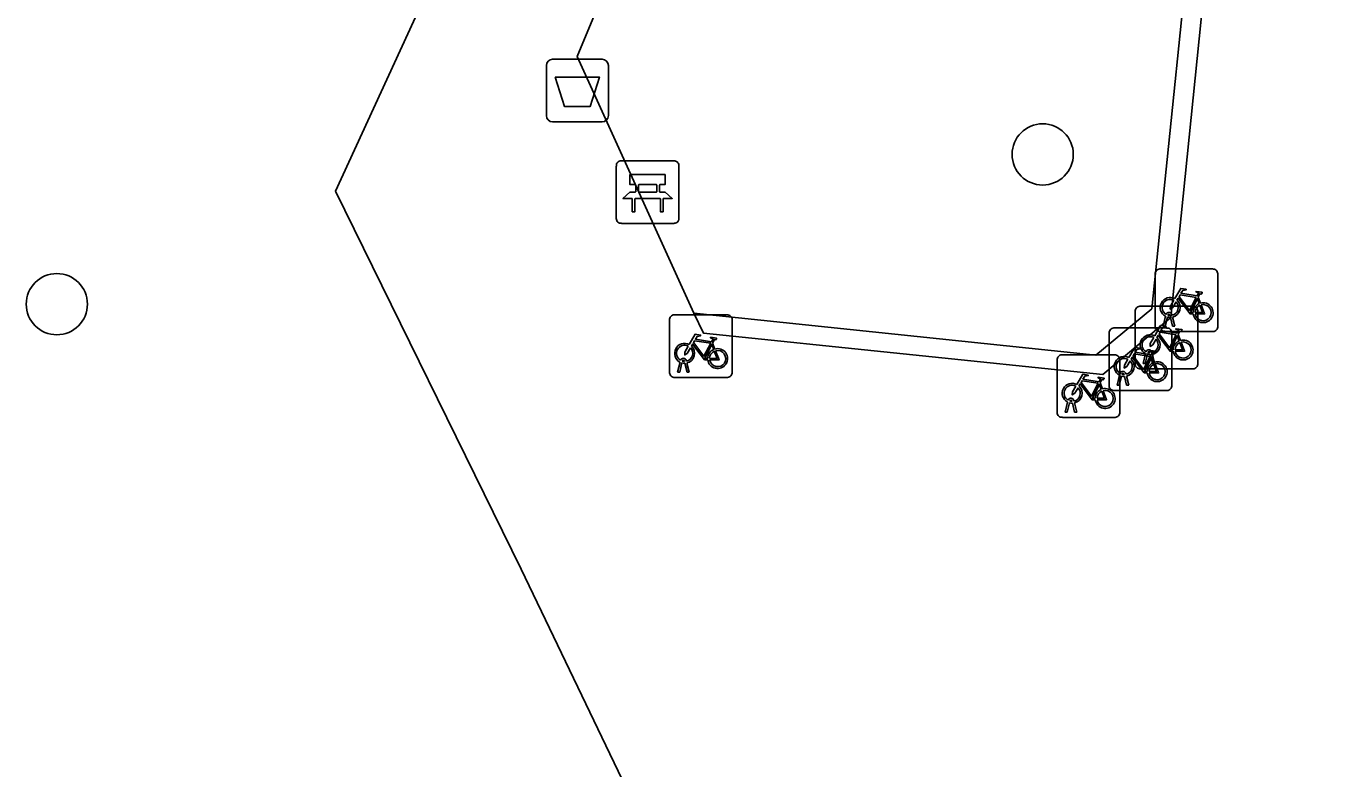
# Model space of a CAD drawing. Extents: x 157466 to 158888, y 383063 to 384677.
# Drawn here: x 157901.32 to 157922.25, y 384056.15 to 384068.02 of the extents above; entities that cross this region are included whole.
import ezdxf

# ---------------------------------------------------------------- set-up
doc = ezdxf.new("R2010")
doc.units = 0
for name, color, linetype in [('IMGEO_Afvalbak', 7, 'Continuous'), ('IMGEO_Bank', 7, 'Continuous'), ('IMGEO_Boom', 7, 'Continuous'), ('IMGEO_Fietsenrek', 7, 'Continuous'), ('IMGEO_Rijbaan_lokaal_open', 7, 'Continuous'), ('IMGEO_Voetpad_halfverhard', 7, 'Continuous')]:
    doc.layers.add(name, color=color, linetype=linetype)

msp = doc.modelspace()

# ---------------------------------------------------------------- linework, layer by layer
at = {"layer": 'IMGEO_Afvalbak'}
for p, q in [((157909.727, 384067.487), (157910.517, 384067.487)), ((157910.517, 384067.487), (157909.727, 384067.487)), ((157909.627, 384066.587), (157909.627, 384067.387)), ((157909.627, 384067.387), (157909.627, 384066.587)), ((157910.617, 384067.387), (157910.617, 384066.587)), ((157910.617, 384066.587), (157910.617, 384067.387)), ((157910.517, 384066.487), (157909.727, 384066.487)), ((157909.727, 384066.487), (157910.517, 384066.487))]:
    msp.add_line(p, q, dxfattribs=at)
msp.add_lwpolyline([(157909.77, 384067.201), (157910.474, 384067.201), (157910.325, 384066.731), (157909.919, 384066.731), (157909.77, 384067.201)], dxfattribs=at)
for centre, start, end in [((157909.727, 384067.387), 90, 180), ((157909.727, 384067.387), 90, 180), ((157910.517, 384067.387), 0, 90), ((157910.517, 384067.387), 360, 90), ((157909.727, 384066.587), 180, 270), ((157909.727, 384066.587), 180, 270), ((157910.517, 384066.587), 270, 0), ((157910.517, 384066.587), 270, 0)]:
    msp.add_arc(centre, 0.1, start, end, dxfattribs=at)
at = {"layer": 'IMGEO_Bank'}
for p, q in [((157910.744, 384064.94), (157910.744, 384065.781)), ((157910.744, 384065.781), (157910.744, 384064.94)), ((157910.819, 384065.865), (157911.66, 384065.865)), ((157911.66, 384065.865), (157910.819, 384065.865)), ((157911.744, 384065.79), (157911.744, 384064.949)), ((157911.744, 384064.949), (157911.744, 384065.79)), ((157911.053, 384065.371), (157911.053, 384065.477)), ((157911.097, 384065.477), (157911.097, 384065.371)), ((157911.385, 384065.483), (157911.103, 384065.483)), ((157911.103, 384065.365), (157911.385, 384065.365)), ((157911.391, 384065.371), (157911.391, 384065.477)), ((157911.435, 384065.477), (157911.435, 384065.371)), ((157911.441, 384065.263), (157911.048, 384065.263)), ((157911.669, 384064.865), (157910.828, 384064.865)), ((157910.828, 384064.865), (157911.669, 384064.865))]:
    msp.add_line(p, q, dxfattribs=at)
for points in [[(157911.047, 384065.483), (157910.961, 384065.483), (157910.961, 384065.644), (157911.524, 384065.644), (157911.524, 384065.483), (157911.441, 384065.483)], [(157910.991, 384065.263), (157910.849, 384065.263), (157910.961, 384065.365), (157911.047, 384065.365)], [(157911.441, 384065.365), (157911.524, 384065.365), (157911.636, 384065.263), (157911.497, 384065.263)], [(157911.041, 384065.256), (157911.041, 384065.049), (157910.998, 384065.049), (157910.998, 384065.256)], [(157911.491, 384065.256), (157911.491, 384065.049), (157911.447, 384065.049), (157911.447, 384065.256)]]:
    msp.add_lwpolyline(points, dxfattribs=at)
for centre, radius, start, end in [((157910.822, 384065.787), 0.0779, 92.4484, 184.2845), ((157910.822, 384065.787), 0.0779, 92.4484, 184.2845), ((157911.666, 384065.787), 0.0779, 2.4484, 94.2845), ((157911.666, 384065.787), 0.0779, 2.4484, 94.2845), ((157911.046, 384065.476), 0.00671, 2.8957, 87.1043), ((157911.046, 384065.372), 0.00671, 272.8957, 357.1043), ((157911.103, 384065.476), 0.00671, 92.8957, 177.1043), ((157911.103, 384065.372), 0.00671, 182.8957, 267.1043), ((157911.385, 384065.476), 0.00671, 2.8957, 87.1043), ((157911.385, 384065.372), 0.00671, 272.8957, 357.1043), ((157911.442, 384065.476), 0.00671, 92.8957, 177.1043), ((157911.442, 384065.372), 0.00671, 182.8957, 267.1043), ((157910.991, 384065.256), 0.00671, 2.8957, 87.1043), ((157911.048, 384065.256), 0.00671, 92.8957, 177.1043), ((157911.44, 384065.256), 0.00671, 2.8957, 87.1043), ((157911.497, 384065.256), 0.00671, 92.8957, 177.1043), ((157910.822, 384064.943), 0.0779, 182.4484, 274.2845), ((157910.822, 384064.943), 0.0779, 182.4484, 274.2845), ((157911.666, 384064.943), 0.0779, 272.4484, 4.2845), ((157911.666, 384064.943), 0.0779, 272.4484, 4.2845)]:
    msp.add_arc(centre, radius, start, end, dxfattribs=at)
at = {"layer": 'IMGEO_Boom'}
for centre in [(157917.553, 384065.966), (157901.809, 384063.574)]:
    msp.add_circle(centre, 0.489, dxfattribs=at)
at = {"layer": 'IMGEO_Fietsenrek'}
for p, q in [((157919.424, 384064.136), (157920.265, 384064.136)), ((157920.265, 384064.136), (157919.424, 384064.136)), ((157919.349, 384063.211), (157919.349, 384064.052)), ((157919.349, 384064.052), (157919.349, 384063.211)), ((157920.349, 384064.061), (157920.349, 384063.22)), ((157920.349, 384063.22), (157920.349, 384064.061)), ((157920.036, 384063.685), (157920.072, 384063.59)), ((157919.104, 384063.54), (157919.945, 384063.54)), ((157919.945, 384063.54), (157919.104, 384063.54)), ((157911.595, 384062.478), (157911.595, 384063.319)), ((157911.595, 384063.319), (157911.595, 384062.478)), ((157911.67, 384063.403), (157912.511, 384063.403)), ((157912.511, 384063.403), (157911.67, 384063.403)), ((157912.595, 384063.328), (157912.595, 384062.487)), ((157912.595, 384062.487), (157912.595, 384063.328)), ((157919.029, 384062.615), (157919.029, 384063.456)), ((157919.029, 384063.456), (157919.029, 384062.615)), ((157919.476, 384063.22), (157919.515, 384063.38)), ((157919.545, 384063.368), (157919.51, 384063.22)), ((157919.587, 384063.392), (157919.586, 384063.396)), ((157919.628, 384063.22), (157919.594, 384063.362)), ((157919.618, 384063.403), (157919.619, 384063.396)), ((157919.626, 384063.366), (157919.661, 384063.22)), ((157920.029, 384063.465), (157920.029, 384062.624)), ((157920.029, 384062.624), (157920.029, 384063.465)), ((157918.615, 384062.268), (157918.615, 384063.109)), ((157918.615, 384063.109), (157918.615, 384062.268)), ((157918.69, 384063.193), (157919.531, 384063.193)), ((157919.531, 384063.193), (157918.69, 384063.193)), ((157920.274, 384063.136), (157919.433, 384063.136)), ((157919.433, 384063.136), (157920.274, 384063.136)), ((157919.51, 384063.22), (157919.476, 384063.22)), ((157919.615, 384063.118), (157919.615, 384062.277)), ((157919.615, 384062.277), (157919.615, 384063.118)), ((157919.661, 384063.22), (157919.628, 384063.22)), ((157919.716, 384063.089), (157919.752, 384062.994)), ((157912.282, 384062.952), (157912.318, 384062.857)), ((157911.722, 384062.487), (157911.761, 384062.647)), ((157911.833, 384062.659), (157911.832, 384062.663)), ((157911.864, 384062.67), (157911.865, 384062.663)), ((157917.784, 384061.84), (157917.784, 384062.681)), ((157917.784, 384062.681), (157917.784, 384061.84)), ((157917.859, 384062.765), (157918.7, 384062.765)), ((157918.7, 384062.765), (157917.859, 384062.765)), ((157918.784, 384062.69), (157918.784, 384061.849)), ((157918.784, 384061.849), (157918.784, 384062.69)), ((157919.156, 384062.624), (157919.195, 384062.784)), ((157919.225, 384062.772), (157919.19, 384062.624)), ((157919.267, 384062.796), (157919.266, 384062.8)), ((157919.308, 384062.624), (157919.274, 384062.766)), ((157919.298, 384062.807), (157919.299, 384062.8)), ((157919.302, 384062.742), (157919.338, 384062.647)), ((157919.306, 384062.77), (157919.341, 384062.624)), ((157911.756, 384062.487), (157911.722, 384062.487)), ((157911.791, 384062.635), (157911.756, 384062.487)), ((157911.874, 384062.487), (157911.84, 384062.629)), ((157911.872, 384062.633), (157911.907, 384062.487)), ((157911.907, 384062.487), (157911.874, 384062.487)), ((157918.742, 384062.277), (157918.781, 384062.437)), ((157918.853, 384062.449), (157918.852, 384062.453)), ((157918.884, 384062.46), (157918.885, 384062.453)), ((157919.954, 384062.54), (157919.113, 384062.54)), ((157919.113, 384062.54), (157919.954, 384062.54)), ((157919.19, 384062.624), (157919.156, 384062.624)), ((157919.341, 384062.624), (157919.308, 384062.624)), ((157912.52, 384062.403), (157911.679, 384062.403)), ((157911.679, 384062.403), (157912.52, 384062.403)), ((157918.471, 384062.314), (157918.507, 384062.219)), ((157918.776, 384062.277), (157918.742, 384062.277)), ((157918.811, 384062.425), (157918.776, 384062.277)), ((157918.894, 384062.277), (157918.86, 384062.419)), ((157918.892, 384062.423), (157918.927, 384062.277)), ((157918.927, 384062.277), (157918.894, 384062.277)), ((157918.022, 384062.021), (157918.021, 384062.025)), ((157918.053, 384062.032), (157918.054, 384062.025)), ((157919.54, 384062.193), (157918.699, 384062.193)), ((157918.699, 384062.193), (157919.54, 384062.193)), ((157917.911, 384061.849), (157917.95, 384062.009)), ((157917.945, 384061.849), (157917.911, 384061.849)), ((157917.98, 384061.997), (157917.945, 384061.849)), ((157918.063, 384061.849), (157918.029, 384061.991)), ((157918.061, 384061.995), (157918.096, 384061.849)), ((157918.096, 384061.849), (157918.063, 384061.849)), ((157918.709, 384061.765), (157917.868, 384061.765)), ((157917.868, 384061.765), (157918.709, 384061.765))]:
    msp.add_line(p, q, dxfattribs=at)
for points in [[(157919.662, 384063.662), (157919.757, 384063.826), (157919.843, 384063.812), (157919.845, 384063.803), (157919.789, 384063.792), (157919.762, 384063.747), (157920.018, 384063.706)], [(157920.005, 384063.681), (157919.748, 384063.722), (157919.731, 384063.693), (157919.898, 384063.473), (157920.005, 384063.681)], [(157920.018, 384063.706), (157920.043, 384063.755), (157920.037, 384063.759), (157920.014, 384063.763), (157920.002, 384063.77), (157920.001, 384063.773), (157920.003, 384063.778), (157920.098, 384063.763), (157920.1, 384063.753), (157920.09, 384063.74), (157920.078, 384063.734), (157920.064, 384063.74), (157920.036, 384063.685)], [(157919.683, 384063.61), (157919.631, 384063.52), (157919.591, 384063.495), (157919.592, 384063.542), (157919.647, 384063.636)], [(157919.958, 384063.418), (157919.908, 384063.418), (157919.717, 384063.669), (157919.698, 384063.637)], [(157920.053, 384063.583), (157920.023, 384063.66), (157919.914, 384063.442), (157919.957, 384063.442)], [(157919.987, 384063.442), (157920.107, 384063.441), (157920.063, 384063.555)], [(157920.083, 384063.562), (157920.138, 384063.417), (157919.988, 384063.417)], [(157911.908, 384062.929), (157912.003, 384063.093), (157912.089, 384063.079), (157912.091, 384063.07), (157912.035, 384063.059), (157912.008, 384063.014), (157912.264, 384062.973)], [(157919.342, 384063.066), (157919.437, 384063.23), (157919.523, 384063.216), (157919.525, 384063.207), (157919.469, 384063.196), (157919.442, 384063.151), (157919.698, 384063.11)], [(157919.638, 384062.822), (157919.588, 384062.822), (157919.397, 384063.073), (157919.378, 384063.041)], [(157919.685, 384063.085), (157919.428, 384063.126), (157919.411, 384063.097), (157919.578, 384062.877), (157919.685, 384063.085)], [(157919.733, 384062.987), (157919.703, 384063.064), (157919.594, 384062.846), (157919.637, 384062.846)], [(157919.698, 384063.11), (157919.723, 384063.159), (157919.717, 384063.163), (157919.694, 384063.167), (157919.682, 384063.174), (157919.681, 384063.177), (157919.683, 384063.182), (157919.778, 384063.167), (157919.78, 384063.157), (157919.77, 384063.144), (157919.758, 384063.138), (157919.744, 384063.144), (157919.716, 384063.089)], [(157911.929, 384062.877), (157911.877, 384062.787), (157911.837, 384062.762), (157911.838, 384062.809), (157911.893, 384062.903)], [(157912.204, 384062.685), (157912.154, 384062.685), (157911.963, 384062.936), (157911.944, 384062.904)], [(157912.251, 384062.948), (157911.994, 384062.989), (157911.977, 384062.96), (157912.144, 384062.74), (157912.251, 384062.948)], [(157912.299, 384062.85), (157912.269, 384062.927), (157912.16, 384062.709), (157912.203, 384062.709)], [(157912.264, 384062.973), (157912.289, 384063.022), (157912.283, 384063.026), (157912.26, 384063.03), (157912.248, 384063.037), (157912.247, 384063.04), (157912.249, 384063.045), (157912.344, 384063.03), (157912.346, 384063.02), (157912.336, 384063.007), (157912.324, 384063.001), (157912.31, 384063.007), (157912.282, 384062.952)], [(157918.928, 384062.719), (157919.023, 384062.883), (157919.109, 384062.869), (157919.111, 384062.86), (157919.055, 384062.849), (157919.028, 384062.804), (157919.284, 384062.763)], [(157919.363, 384063.014), (157919.311, 384062.924), (157919.271, 384062.899), (157919.272, 384062.946), (157919.327, 384063.04)], [(157919.667, 384062.846), (157919.787, 384062.845), (157919.743, 384062.959)], [(157919.763, 384062.966), (157919.818, 384062.821), (157919.668, 384062.821)], [(157912.233, 384062.709), (157912.353, 384062.708), (157912.309, 384062.822)], [(157912.329, 384062.829), (157912.384, 384062.684), (157912.234, 384062.684)], [(157918.949, 384062.667), (157918.897, 384062.577), (157918.857, 384062.552), (157918.858, 384062.599), (157918.913, 384062.693)], [(157919.224, 384062.475), (157919.174, 384062.475), (157918.983, 384062.726), (157918.964, 384062.694)], [(157919.271, 384062.738), (157919.014, 384062.779), (157918.997, 384062.75), (157919.164, 384062.53), (157919.271, 384062.738)], [(157919.319, 384062.64), (157919.289, 384062.717), (157919.18, 384062.499), (157919.223, 384062.499)], [(157919.284, 384062.763), (157919.309, 384062.812), (157919.303, 384062.816), (157919.28, 384062.82), (157919.268, 384062.827), (157919.267, 384062.83), (157919.269, 384062.835), (157919.364, 384062.82), (157919.366, 384062.81), (157919.356, 384062.797), (157919.344, 384062.791), (157919.33, 384062.797), (157919.302, 384062.742)], [(157918.097, 384062.291), (157918.192, 384062.455), (157918.278, 384062.441), (157918.28, 384062.432), (157918.224, 384062.421), (157918.197, 384062.376), (157918.453, 384062.335)], [(157919.253, 384062.499), (157919.373, 384062.498), (157919.329, 384062.612)], [(157919.349, 384062.619), (157919.404, 384062.474), (157919.254, 384062.474)], [(157918.118, 384062.239), (157918.066, 384062.149), (157918.026, 384062.124), (157918.027, 384062.171), (157918.082, 384062.265)], [(157918.393, 384062.047), (157918.343, 384062.047), (157918.152, 384062.298), (157918.133, 384062.266)], [(157918.44, 384062.31), (157918.183, 384062.351), (157918.166, 384062.322), (157918.333, 384062.102), (157918.44, 384062.31)], [(157918.488, 384062.212), (157918.458, 384062.289), (157918.349, 384062.071), (157918.392, 384062.071)], [(157918.453, 384062.335), (157918.478, 384062.384), (157918.472, 384062.388), (157918.449, 384062.392), (157918.437, 384062.399), (157918.436, 384062.402), (157918.438, 384062.407), (157918.533, 384062.392), (157918.535, 384062.382), (157918.525, 384062.369), (157918.513, 384062.363), (157918.499, 384062.369), (157918.471, 384062.314)], [(157918.422, 384062.071), (157918.542, 384062.07), (157918.498, 384062.184)], [(157918.518, 384062.191), (157918.573, 384062.046), (157918.423, 384062.046)]]:
    msp.add_lwpolyline(points, dxfattribs=at)
for centre, radius, start, end in [((157919.427, 384064.058), 0.0779, 92.4484, 184.2845), ((157919.427, 384064.058), 0.0779, 92.4484, 184.2845), ((157920.271, 384064.058), 0.0779, 2.4484, 94.2845), ((157920.271, 384064.058), 0.0779, 2.4484, 94.2845), ((157919.107, 384063.462), 0.0779, 92.4484, 184.2845), ((157919.107, 384063.462), 0.0779, 92.4484, 184.2845), ((157919.589, 384063.521), 0.159, 62.6766, 242.1369), ((157919.589, 384063.521), 0.129, 63.3192, 238.903), ((157919.589, 384063.521), 0.129, 283.6043, 43.4302), ((157919.589, 384063.521), 0.159, 283.5766, 46.6042), ((157919.951, 384063.462), 0.0779, 2.4484, 94.2845), ((157919.951, 384063.462), 0.0779, 2.4484, 94.2845), ((157920.116, 384063.437), 0.159, 113.3408, 178.3217), ((157920.116, 384063.437), 0.159, 187.0065, 105.7708), ((157920.116, 384063.437), 0.129, 113.923, 177.9556), ((157920.116, 384063.437), 0.129, 188.6715, 104.5883), ((157911.673, 384063.325), 0.0779, 92.4484, 184.2845), ((157911.673, 384063.325), 0.0779, 92.4484, 184.2845), ((157912.517, 384063.325), 0.0779, 2.4484, 94.2845), ((157912.517, 384063.325), 0.0779, 2.4484, 94.2845), ((157919.569, 384063.392), 0.0499, 12.8025, 158.6934), ((157919.589, 384063.521), 0.159, 253.9967, 271.7867), ((157919.569, 384063.392), 0.0174, 12.8025, 163.4502), ((157919.589, 384063.521), 0.129, 253.415, 269.0204), ((157918.693, 384063.115), 0.0779, 92.4484, 184.2845), ((157918.693, 384063.115), 0.0779, 92.4484, 184.2845), ((157919.269, 384062.925), 0.159, 62.6766, 242.1369), ((157919.427, 384063.214), 0.0779, 182.4484, 274.2845), ((157919.427, 384063.214), 0.0779, 182.4484, 274.2845), ((157919.537, 384063.115), 0.0779, 2.4484, 94.2845), ((157919.537, 384063.115), 0.0779, 2.4484, 94.2845), ((157920.271, 384063.214), 0.0779, 272.4484, 4.2845), ((157920.271, 384063.214), 0.0779, 272.4484, 4.2845), ((157911.835, 384062.788), 0.159, 62.6766, 242.1369), ((157911.835, 384062.788), 0.129, 63.3192, 238.903), ((157911.835, 384062.788), 0.129, 283.6043, 43.4302), ((157911.835, 384062.788), 0.159, 283.5766, 46.6042), ((157912.362, 384062.704), 0.159, 113.3408, 178.3217), ((157912.362, 384062.704), 0.159, 187.0065, 105.7708), ((157919.269, 384062.925), 0.129, 63.3192, 238.903), ((157919.269, 384062.925), 0.129, 283.6043, 43.4302), ((157919.269, 384062.925), 0.159, 283.5766, 46.6042), ((157919.796, 384062.841), 0.159, 113.3408, 178.3217), ((157919.796, 384062.841), 0.159, 187.0065, 105.7708), ((157919.796, 384062.841), 0.129, 113.923, 177.9556), ((157919.796, 384062.841), 0.129, 188.6715, 104.5883), ((157911.815, 384062.659), 0.0499, 12.8025, 158.6934), ((157911.815, 384062.659), 0.0174, 12.8025, 163.4502), ((157911.835, 384062.788), 0.129, 253.415, 269.0204), ((157912.362, 384062.704), 0.129, 113.923, 177.9556), ((157912.362, 384062.704), 0.129, 188.6715, 104.5883), ((157917.862, 384062.687), 0.0779, 92.4484, 184.2845), ((157917.862, 384062.687), 0.0779, 92.4484, 184.2845), ((157918.855, 384062.578), 0.159, 62.6766, 242.1369), ((157918.706, 384062.687), 0.0779, 2.4484, 94.2845), ((157918.706, 384062.687), 0.0779, 2.4484, 94.2845), ((157918.855, 384062.578), 0.129, 63.3192, 238.903), ((157918.855, 384062.578), 0.129, 283.6043, 43.4302), ((157918.855, 384062.578), 0.159, 283.5766, 46.6042), ((157919.249, 384062.796), 0.0499, 12.8025, 158.6934), ((157919.382, 384062.494), 0.159, 113.3408, 178.3217), ((157919.382, 384062.494), 0.159, 187.0065, 105.7708), ((157919.269, 384062.925), 0.159, 253.9967, 271.7867), ((157919.249, 384062.796), 0.0174, 12.8025, 163.4502), ((157919.269, 384062.925), 0.129, 253.415, 269.0204), ((157911.673, 384062.481), 0.0779, 182.4484, 274.2845), ((157911.673, 384062.481), 0.0779, 182.4484, 274.2845), ((157911.835, 384062.788), 0.159, 253.9967, 271.7867), ((157912.517, 384062.481), 0.0779, 272.4484, 4.2845), ((157912.517, 384062.481), 0.0779, 272.4484, 4.2845), ((157918.835, 384062.449), 0.0499, 12.8025, 158.6934), ((157918.835, 384062.449), 0.0174, 12.8025, 163.4502), ((157918.855, 384062.578), 0.129, 253.415, 269.0204), ((157919.107, 384062.618), 0.0779, 182.4484, 274.2845), ((157919.107, 384062.618), 0.0779, 182.4484, 274.2845), ((157919.382, 384062.494), 0.129, 113.923, 177.9556), ((157919.382, 384062.494), 0.129, 188.6715, 104.5883), ((157919.951, 384062.618), 0.0779, 272.4484, 4.2845), ((157919.951, 384062.618), 0.0779, 272.4484, 4.2845), ((157918.024, 384062.15), 0.159, 62.6766, 242.1369), ((157918.024, 384062.15), 0.129, 63.3192, 238.903), ((157918.024, 384062.15), 0.129, 283.6043, 43.4302), ((157918.024, 384062.15), 0.159, 283.5766, 46.6042), ((157918.551, 384062.066), 0.159, 187.0065, 105.7708), ((157918.693, 384062.271), 0.0779, 182.4484, 274.2845), ((157918.693, 384062.271), 0.0779, 182.4484, 274.2845), ((157918.855, 384062.578), 0.159, 253.9967, 271.7867), ((157919.537, 384062.271), 0.0779, 272.4484, 4.2845), ((157919.537, 384062.271), 0.0779, 272.4484, 4.2845), ((157918.004, 384062.021), 0.0499, 12.8025, 158.6934), ((157918.004, 384062.021), 0.0174, 12.8025, 163.4502), ((157918.024, 384062.15), 0.129, 253.415, 269.0204), ((157918.551, 384062.066), 0.159, 113.3408, 178.3217), ((157918.551, 384062.066), 0.129, 113.923, 177.9556), ((157918.551, 384062.066), 0.129, 188.6715, 104.5883), ((157917.862, 384061.843), 0.0779, 182.4484, 274.2845), ((157917.862, 384061.843), 0.0779, 182.4484, 274.2845), ((157918.024, 384062.15), 0.159, 253.9967, 271.7867), ((157918.706, 384061.843), 0.0779, 272.4484, 4.2845), ((157918.706, 384061.843), 0.0779, 272.4484, 4.2845)]:
    msp.add_arc(centre, radius, start, end, dxfattribs=at)
at = {"layer": 'IMGEO_Rijbaan_lokaal_open'}
for points in [[(157920.859, 384078.756), (157921.158, 384078.716), (157919.599, 384063.359), (157918.513, 384062.451), (157912.137, 384063.109), (157911.983, 384063.43)], [(157911.983, 384063.43), (157918.4, 384062.76), (157919.296, 384063.501), (157920.859, 384078.756)]]:
    msp.add_lwpolyline(points, dxfattribs=at)
at = {"layer": 'IMGEO_Voetpad_halfverhard'}
for points in [[(157928.605, 384127.884), (157926.148, 384106.55), (157925.439, 384100.398), (157920.917, 384098.341), (157924.159, 384091.104), (157920.069, 384089.386), (157923.113, 384082.077), (157911.699, 384077.222), (157906.261, 384065.379), (157909.226, 384059.341), (157911.548, 384054.504), (157918.131, 384041.21), (157913.344, 384000), (157910.308, 383973.871)], [(157911.983, 384063.43), (157910.118, 384067.533), (157913.233, 384075.017), (157913.732, 384075.596), (157920.859, 384078.756)]]:
    msp.add_lwpolyline(points, dxfattribs=at)

doc.saveas('drawing.dxf')
